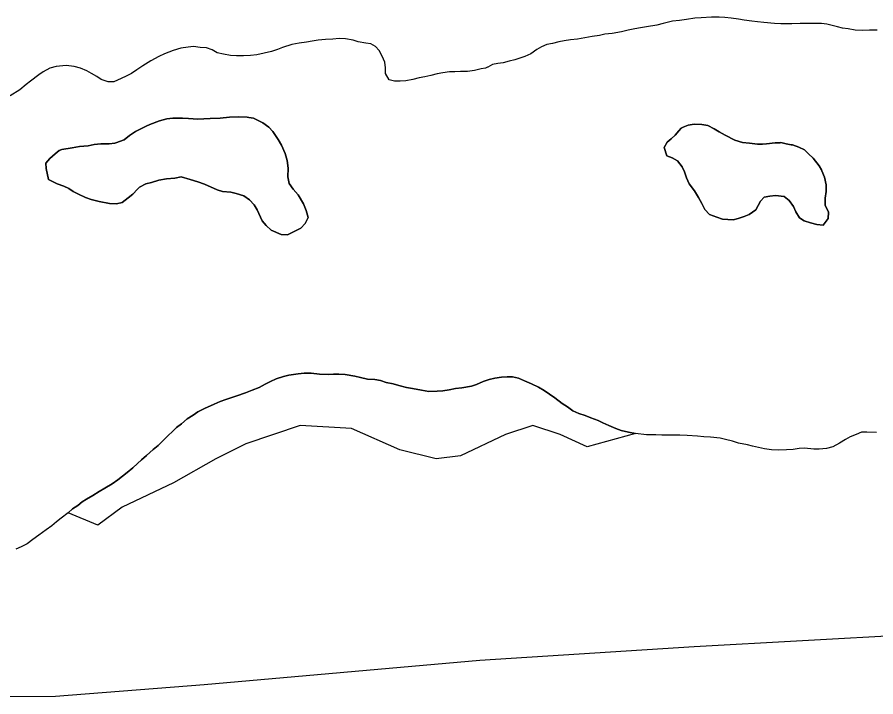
# Model space of a CAD drawing. Extents: x 3219052 to 3256913, y 800770 to 826146.
# Drawn here: x 3225400.1 to 3225888, y 811685.3 to 812071.7 of the extents above; entities that cross this region are included whole.
import ezdxf

# ---------------------------------------------------------------- set-up
doc = ezdxf.new("R2010")
doc.units = 0
for name, color, linetype in [('V-LEVE-TOET', 7, 'Continuous'), ('V-SITE-VEGE', 7, 'Continuous'), ('V-TOPO-SHOR', 7, 'Continuous')]:
    doc.layers.add(name, color=color, linetype=linetype)

msp = doc.modelspace()

# ---------------------------------------------------------------- linework, layer by layer
at = {"layer": 'V-LEVE-TOET'}
msp.add_lwpolyline([(3226379.26, 811709.6), (3226300.63, 811729.4), (3226233.04, 811739.99), (3226175.86, 811741.7), (3226106.6, 811737.68), (3225969.34, 811724), (3225784.71, 811713.76), (3225663.06, 811705.96), (3225506.36, 811692.05), (3225421.83, 811685.37), (3225377.01, 811685.25), (3225288.85, 811695.13), (3225188.83, 811707.8), (3225096.98, 811717.86), (3224985.21, 811728.33), (3224845.17, 811738.28), (3224736, 811753.4), (3224650.29, 811772.1), (3224512.96, 811812.41), (3224384.3, 811851.55)], dxfattribs=at)
at = {"layer": 'V-SITE-VEGE'}
for points in [[(3225888.67, 812064.34), (3225884.39, 812064.2), (3225880.28, 812064.05), (3225876.33, 812064.23), (3225872.22, 812065.08), (3225869.1, 812065.42), (3225866.14, 812066.09), (3225863.18, 812066.92), (3225860.22, 812067.76), (3225857.1, 812068.1), (3225851.84, 812068.13), (3225848.38, 812067.98), (3225844.93, 812067.99), (3225840.32, 812067.85), (3225834.07, 812067.88), (3225830.45, 812068.06), (3225824.37, 812068.58), (3225820.75, 812069.09), (3225817.63, 812069.44), (3225813.19, 812069.95), (3225809.9, 812070.62), (3225805.79, 812071.13), (3225802.17, 812071.48), (3225799.05, 812071.66), (3225794.61, 812071.68), (3225788.68, 812071.21), (3225785.23, 812071.06), (3225780.45, 812070.26), (3225776.5, 812069.79), (3225772.39, 812069.31), (3225767.12, 812068.02), (3225763.5, 812067.21), (3225757.73, 812066.09), (3225754.27, 812065.61), (3225750.98, 812064.97), (3225747.2, 812064.33), (3225743.41, 812063.36), (3225738.14, 812062.4), (3225734.02, 812061.92), (3225731.06, 812061.28), (3225726.78, 812060.64), (3225722.67, 812060), (3225718.55, 812059.2), (3225714.6, 812058.72), (3225710.98, 812058.24), (3225707.85, 812057.6), (3225704.23, 812056.79), (3225701.04, 812056.15), (3225698.08, 812054.79), (3225695.38, 812053.21), (3225691.92, 812050.76), (3225688.62, 812049.3), (3225685.76, 812048.32)], [(3225685.76, 812048.32), (3225682.91, 812047.4), (3225679.67, 812046.59), (3225676.32, 812045.68), (3225673.25, 812045.25), (3225670.17, 812044.72), (3225667.48, 812043.25), (3225667.43, 812043.2), (3225666.13, 812042.71), (3225663.66, 812042.23), (3225660.03, 812041.26), (3225655.92, 812040.78), (3225651.97, 812040.8), (3225648.84, 812040.65), (3225645.71, 812040.5), (3225641.93, 812040.02), (3225638.8, 812039.38), (3225635.18, 812038.57), (3225631.72, 812037.77), (3225628.59, 812037.12), (3225624.97, 812036.32), (3225621.02, 812035.51), (3225617.73, 812035.36), (3225614.44, 812035.38), (3225611.48, 812036.05), (3225609.36, 812039.68), (3225609.37, 812042.8), (3225609.06, 812046.09), (3225607.43, 812049.56), (3225605.8, 812052.69), (3225603.67, 812055), (3225601.04, 812056.49), (3225598.21, 812056.98), (3225593.83, 812057.6), (3225590.97, 812058.58), (3225586.6, 812059.38), (3225583.07, 812059.51), (3225579.39, 812059.13), (3225575.36, 812058.92), (3225571.17, 812058.54), (3225567.65, 812058), (3225564.47, 812057.46), (3225560.28, 812056.92), (3225556.26, 812056.04), (3225550.91, 812054.47), (3225548.07, 812053.26), (3225544.72, 812052.22), (3225540.54, 812051.17), (3225536.35, 812050.29), (3225532.66, 812049.91), (3225528.64, 812049.7), (3225524.78, 812049.66), (3225521.42, 812049.96), (3225517.39, 812050.59), (3225513.85, 812051.39), (3225510.98, 812053.04), (3225507.61, 812054.18), (3225504.09, 812054.48), (3225500.39, 812054.94), (3225497.37, 812054.57), (3225493.19, 812054.03), (3225488.83, 812052.81), (3225483.82, 812050.74), (3225480.65, 812049.36), (3225476.14, 812046.8), (3225471.47, 812044.06), (3225468.14, 812041.68), (3225465.14, 812039.63), (3225462.14, 812038.09), (3225459.3, 812036.72), (3225455.12, 812034.99), (3225451.77, 812034.96), (3225447.89, 812036.26), (3225445.36, 812037.91), (3225442.32, 812039.56), (3225439.79, 812041.21), (3225436.08, 812042.68), (3225432.54, 812043.65), (3225428.01, 812044.28), (3225422.31, 812043.55), (3225418.62, 812042.67), (3225414.96, 812040.61), (3225412.46, 812038.91), (3225407.79, 812035.33), (3225405.3, 812033.3), (3225401.64, 812030.4), (3225396.14, 812026.99)], [(3225751.4, 811835.02), (3225724, 811827.45), (3225708.56, 811834.31), (3225693.12, 811839.46), (3225677.67, 811834.31), (3225651.93, 811822.3), (3225638.21, 811820.58), (3225617.62, 811825.73), (3225590.16, 811837.75), (3225560.99, 811839.46), (3225530.1, 811829.17), (3225512.95, 811820.58), (3225488.92, 811806.85), (3225459.75, 811793.11), (3225446.02, 811782.82), (3225429.09, 811789.9), (3225431.51, 811792.14), (3225434.57, 811794.05), (3225436.99, 811796.13), (3225439.56, 811797.72), (3225443.11, 811799.8), (3225446.65, 811802.03), (3225449.87, 811803.94), (3225454.06, 811806.33), (3225457.29, 811808.57), (3225460.03, 811810.64), (3225462.61, 811812.72), (3225465.83, 811815.44), (3225468.58, 811817.83), (3225470.83, 811819.91), (3225473.58, 811822.47), (3225477.45, 811825.82), (3225480.19, 811828.22), (3225483.09, 811830.94), (3225486, 811833.82), (3225488.42, 811836.06), (3225490.68, 811838.3), (3225493.42, 811840.53), (3225496.8, 811843.25), (3225500.19, 811845.48), (3225502.77, 811847.24), (3225506.63, 811849.15), (3225512.1, 811851.69), (3225515.48, 811853.12), (3225518.7, 811854.23), (3225521.6, 811855.34), (3225524.98, 811856.45), (3225529.81, 811858.04), (3225533.67, 811859.62), (3225537.53, 811861.21), (3225541.07, 811862.96), (3225544.13, 811864.56), (3225547.19, 811865.99), (3225551.37, 811867.42), (3225554.43, 811868.05), (3225559.73, 811868.83), (3225563.11, 811869.29), (3225567.13, 811869.27), (3225571.94, 811868.77), (3225576.76, 811868.58), (3225579.82, 811868.73), (3225582.87, 811868.72), (3225586.56, 811868.54), (3225592.02, 811867.55), (3225595.23, 811866.9), (3225599.24, 811865.92), (3225603.42, 811865.58), (3225606.47, 811865.08), (3225609.84, 811863.94), (3225613.69, 811863.12), (3225617.06, 811862.3), (3225621.39, 811861.15), (3225624.76, 811860.5), (3225629.9, 811859.67), (3225634.07, 811858.85), (3225638.73, 811858.99), (3225641.94, 811859.29), (3225645.64, 811859.76), (3225649.18, 811860.55), (3225652.72, 811861.01), (3225658.18, 811861.95), (3225661.08, 811862.74), (3225664.94, 811864.49), (3225668.32, 811865.76), (3225671.54, 811866.39), (3225675.23, 811867.01), (3225678.45, 811867.16), (3225681.5, 811867.15), (3225684.87, 811866.49), (3225688.4, 811864.86), (3225692.41, 811863.24), (3225696.42, 811861.29), (3225699.62, 811859.51), (3225702.66, 811857.41), (3225705.54, 811855.31), (3225709.71, 811852.08), (3225712.75, 811850.14), (3225715.79, 811847.87), (3225719.32, 811846.41), (3225722.85, 811845.27), (3225726.06, 811843.97)], [(3225726.06, 811843.97), (3225730.23, 811842.35), (3225732.95, 811841.05), (3225736.32, 811839.59), (3225740.33, 811837.8), (3225743.21, 811836.66), (3225747.54, 811835.68), (3225751.4, 811835.02)]]:
    msp.add_lwpolyline(points, dxfattribs=at)
for points in [[(3225417.98, 811979.47), (3225416.65, 811985.58), (3225416.4, 811988.76), (3225418.7, 811991.32), (3225421.64, 811993.88), (3225423.94, 811995.81), (3225425.41, 811996.46), (3225431.33, 811997.37), (3225435.55, 811998.05), (3225440.4, 811998.52), (3225443.78, 811999.19), (3225447.58, 811999.66), (3225452.45, 811999.71), (3225455.61, 811999.95), (3225456.25, 812000.17), (3225460.88, 812001.91), (3225464.02, 812004.48), (3225467.38, 812006.63), (3225473.48, 812009.66), (3225475.58, 812010.73), (3225481.06, 812012.7), (3225485.07, 812013.8), (3225488.66, 812014.26), (3225494.15, 812014.32), (3225497.54, 812014.14), (3225502.83, 812013.77), (3225506.21, 812013.81), (3225509.8, 812014.06), (3225515.51, 812014.33), (3225520.79, 812014.81), (3225526.07, 812015.08), (3225530.73, 812014.91), (3225531.79, 812014.71), (3225534.33, 812014.32), (3225539.64, 812011.62), (3225543.05, 812009.12), (3225545.41, 812006.61), (3225548.41, 812002.2), (3225550.35, 811998.84), (3225552.3, 811994.21), (3225553.61, 811990.2), (3225554.08, 811985.77), (3225553.92, 811980.9), (3225554.6, 811977.1), (3225556.96, 811973.96), (3225559.74, 811970.6), (3225562.75, 811965.56), (3225564.27, 811961.77), (3225565.37, 811957.77), (3225563.72, 811954.37), (3225561.21, 811951.8), (3225553.64, 811947.92), (3225550.04, 811948.09), (3225544.52, 811950.57), (3225541.53, 811953.29), (3225539.39, 811955.8), (3225536.57, 811962.11), (3225534.85, 811965.06), (3225532.07, 811967.78), (3225528.88, 811970.07), (3225524.63, 811971.5), (3225521.45, 811972.1), (3225516.8, 811972.48), (3225513.83, 811973.5), (3225506.6, 811976.81), (3225502.78, 811978.04), (3225498.33, 811979.47), (3225493.24, 811980.9), (3225489.65, 811980.23), (3225485.01, 811979.75), (3225480.57, 811979.07), (3225476.36, 811977.76), (3225473.2, 811976.88), (3225469.62, 811974.94), (3225468.58, 811973.87), (3225465.86, 811971.09), (3225463.13, 811968.95), (3225459.77, 811966.38), (3225456.61, 811965.5), (3225452.59, 811965.67), (3225446.66, 811966.87), (3225442.21, 811968.09), (3225439.02, 811969.12), (3225434.99, 811970.98), (3225432.01, 811972.64), (3225429.45, 811974.3), (3225426.69, 811975.54), (3225422.87, 811976.98)], [(3225769.21, 811992.89), (3225767.75, 811997.66), (3225769.41, 812000.62), (3225771.72, 812002.58), (3225774.03, 812004.55), (3225776.02, 812007), (3225777.34, 812008.48), (3225778.49, 812009.13), (3225781.29, 812010.27), (3225784.75, 812010.75), (3225789.19, 812010.56), (3225792.48, 812010.06), (3225796.09, 812008.23), (3225799.04, 812006.41), (3225802.33, 812004.58), (3225807.91, 812001.76), (3225812.18, 812000.43), (3225816.29, 812000.08), (3225820.73, 811999.56), (3225823.52, 811999.55), (3225825.83, 811999.7), (3225830.77, 812000.17), (3225833.56, 812000.16), (3225834.06, 812000.33), (3225837.01, 811999.65), (3225839.97, 811999.15), (3225840.63, 811999.14), (3225844.24, 811997.81), (3225847.53, 811996.32), (3225849.82, 811994), (3225852.44, 811991.52), (3225855.87, 811987.23), (3225857.18, 811984.92), (3225857.34, 811984.26), (3225858.81, 811980.64), (3225859.77, 811976.35), (3225859.75, 811972.57), (3225859.25, 811968.79), (3225859.23, 811965.01), (3225859.23, 811964.84), (3225861.18, 811960.72), (3225860.84, 811957.27), (3225858.02, 811953.49), (3225854.41, 811953.84), (3225850.96, 811954.68), (3225847.34, 811955.85), (3225844.56, 811957.67), (3225842.6, 811960.97), (3225841.13, 811963.94), (3225838.68, 811967.4), (3225835.89, 811969.72), (3225830.96, 811970.23), (3225827.67, 811969.92), (3225824.54, 811969.28), (3225822.39, 811966.98), (3225819.73, 811962.22), (3225816.1, 811959.45), (3225813.14, 811958.31), (3225809.84, 811957.17), (3225806.88, 811956.52), (3225800.96, 811956.88), (3225797.67, 811958.05), (3225793.57, 811959.55), (3225790.78, 811962.36), (3225789.15, 811965.82), (3225787.19, 811969.12), (3225784.91, 811972.91), (3225781.97, 811976.87), (3225780.34, 811980.33), (3225779.37, 811983.79), (3225777.9, 811986.6), (3225775.28, 811989.9), (3225772.33, 811991.72)]]:
    msp.add_lwpolyline(points, close=True, dxfattribs=at)
at = {"layer": 'V-TOPO-SHOR'}
for points in [[(3225820.75, 812069.09), (3225817.63, 812069.44), (3225813.19, 812069.95), (3225809.9, 812070.62), (3225805.79, 812071.13), (3225802.17, 812071.48), (3225799.05, 812071.66), (3225794.61, 812071.68), (3225788.68, 812071.21), (3225785.23, 812071.06), (3225780.45, 812070.26), (3225776.5, 812069.79), (3225772.39, 812069.31), (3225767.12, 812068.02), (3225763.5, 812067.21), (3225757.73, 812066.09), (3225754.27, 812065.61), (3225750.98, 812064.97), (3225747.2, 812064.33), (3225743.41, 812063.36), (3225738.14, 812062.4), (3225734.02, 812061.92), (3225731.06, 812061.28), (3225726.78, 812060.64), (3225722.67, 812060), (3225718.55, 812059.2), (3225714.6, 812058.72), (3225710.98, 812058.24), (3225707.85, 812057.6), (3225704.23, 812056.79), (3225701.04, 812056.15), (3225698.08, 812054.79), (3225695.38, 812053.21), (3225691.92, 812050.76), (3225688.62, 812049.3), (3225685.76, 812048.32), (3225682.91, 812047.4), (3225679.67, 812046.59), (3225676.32, 812045.68), (3225673.25, 812045.25), (3225670.17, 812044.72), (3225667.48, 812043.25), (3225667.43, 812043.2), (3225666.13, 812042.71), (3225663.66, 812042.23), (3225660.03, 812041.26), (3225655.92, 812040.78), (3225651.97, 812040.8), (3225648.84, 812040.65), (3225645.72, 812040.5), (3225641.93, 812040.02), (3225638.8, 812039.38), (3225635.18, 812038.57), (3225631.72, 812037.77), (3225628.59, 812037.12), (3225624.97, 812036.32), (3225621.02, 812035.51), (3225617.73, 812035.36), (3225614.44, 812035.38), (3225611.48, 812036.05), (3225609.36, 812039.68), (3225609.37, 812042.8), (3225609.06, 812046.09), (3225607.43, 812049.56), (3225605.8, 812052.69), (3225603.67, 812055), (3225601.04, 812056.49), (3225598.21, 812056.98)], [(3225888.67, 812064.34), (3225884.39, 812064.2), (3225880.28, 812064.05), (3225876.33, 812064.23), (3225872.22, 812065.07), (3225869.1, 812065.42), (3225866.14, 812066.09), (3225863.18, 812066.92), (3225860.22, 812067.76), (3225857.1, 812068.1), (3225851.84, 812068.13), (3225848.38, 812067.98), (3225844.93, 812067.99), (3225840.32, 812067.85), (3225834.07, 812067.88), (3225830.45, 812068.06), (3225824.37, 812068.58), (3225820.75, 812069.09)], [(3225598.21, 812056.98), (3225593.83, 812057.6), (3225590.97, 812058.58), (3225586.6, 812059.38), (3225583.07, 812059.51), (3225579.39, 812059.13), (3225575.36, 812058.92), (3225571.17, 812058.54), (3225567.65, 812058), (3225564.47, 812057.46), (3225560.28, 812056.92), (3225556.26, 812056.04), (3225550.91, 812054.47), (3225548.07, 812053.26), (3225544.72, 812052.22), (3225540.54, 812051.17), (3225536.35, 812050.29), (3225532.66, 812049.91), (3225528.64, 812049.7), (3225524.78, 812049.66), (3225521.42, 812049.96), (3225517.39, 812050.59), (3225513.85, 812051.39), (3225510.98, 812053.04), (3225507.61, 812054.18), (3225504.09, 812054.48), (3225500.39, 812054.94), (3225497.37, 812054.57), (3225493.18, 812054.03), (3225488.83, 812052.81), (3225483.82, 812050.74), (3225480.65, 812049.36), (3225476.14, 812046.8), (3225471.47, 812044.06), (3225468.14, 812041.68), (3225465.14, 812039.63), (3225462.14, 812038.09), (3225459.3, 812036.72), (3225455.12, 812034.99), (3225451.77, 812034.96), (3225447.89, 812036.26), (3225445.36, 812037.91), (3225442.32, 812039.56), (3225439.79, 812041.21), (3225436.08, 812042.68), (3225432.54, 812043.65), (3225428.01, 812044.28), (3225422.31, 812043.54), (3225418.62, 812042.67), (3225414.96, 812040.61), (3225412.46, 812038.91), (3225407.79, 812035.33), (3225405.3, 812033.3), (3225401.64, 812030.4), (3225396.14, 812026.99)], [(3225417.98, 811979.47), (3225422.87, 811976.98), (3225426.69, 811975.54), (3225429.45, 811974.3), (3225432.01, 811972.64), (3225434.99, 811970.98), (3225439.02, 811969.12), (3225442.21, 811968.09), (3225446.66, 811966.87), (3225452.59, 811965.67), (3225456.61, 811965.5), (3225459.77, 811966.38), (3225463.13, 811968.95), (3225465.86, 811971.09), (3225468.58, 811973.87), (3225469.62, 811974.94), (3225473.2, 811976.88), (3225476.36, 811977.76), (3225480.57, 811979.07), (3225485.01, 811979.75), (3225489.65, 811980.23), (3225493.24, 811980.9), (3225498.33, 811979.47), (3225502.78, 811978.04), (3225506.6, 811976.81), (3225513.83, 811973.5), (3225516.8, 811972.48), (3225521.45, 811972.1), (3225524.63, 811971.5), (3225528.88, 811970.07), (3225532.07, 811967.78), (3225534.85, 811965.06), (3225536.57, 811962.11), (3225539.39, 811955.8), (3225541.53, 811953.29), (3225544.52, 811950.57), (3225550.04, 811948.09), (3225553.64, 811947.92), (3225561.21, 811951.8), (3225563.72, 811954.37), (3225565.37, 811957.77), (3225564.27, 811961.77), (3225562.75, 811965.56), (3225559.74, 811970.6), (3225556.96, 811973.96), (3225554.6, 811977.1), (3225553.92, 811980.9), (3225554.08, 811985.77), (3225553.61, 811990.2), (3225552.3, 811994.21), (3225550.35, 811998.84), (3225548.41, 812002.2), (3225545.41, 812006.61), (3225543.05, 812009.12), (3225539.64, 812011.62), (3225534.33, 812014.32), (3225531.79, 812014.71), (3225530.73, 812014.91), (3225526.07, 812015.08), (3225520.79, 812014.81), (3225515.51, 812014.33), (3225509.8, 812014.06), (3225506.21, 812013.81), (3225502.83, 812013.77), (3225497.54, 812014.14), (3225494.15, 812014.32), (3225488.66, 812014.26), (3225485.07, 812013.8), (3225481.06, 812012.7), (3225475.58, 812010.73), (3225473.48, 812009.66), (3225467.38, 812006.63), (3225464.02, 812004.48), (3225460.88, 812001.91), (3225456.25, 812000.17), (3225455.61, 811999.95), (3225452.45, 811999.71), (3225447.58, 811999.66), (3225443.78, 811999.19), (3225440.4, 811998.52), (3225435.55, 811998.05), (3225431.33, 811997.37), (3225425.41, 811996.46), (3225423.94, 811995.81), (3225421.64, 811993.88), (3225418.7, 811991.32), (3225416.4, 811988.76), (3225416.65, 811985.58), (3225417.98, 811979.47)], [(3225769.21, 811992.89), (3225772.33, 811991.72), (3225775.28, 811989.9), (3225777.9, 811986.6), (3225779.37, 811983.79), (3225780.34, 811980.33), (3225781.97, 811976.87), (3225784.91, 811972.91), (3225787.19, 811969.12), (3225789.15, 811965.82), (3225790.78, 811962.36), (3225793.57, 811959.55), (3225797.67, 811958.05), (3225800.96, 811956.88), (3225806.88, 811956.52), (3225809.84, 811957.17), (3225813.14, 811958.31), (3225816.1, 811959.45), (3225819.73, 811962.22), (3225822.39, 811966.98), (3225824.54, 811969.28), (3225827.67, 811969.92), (3225830.96, 811970.23), (3225835.89, 811969.72), (3225838.68, 811967.4), (3225841.13, 811963.94), (3225842.6, 811960.97), (3225844.56, 811957.67), (3225847.34, 811955.85), (3225850.96, 811954.68), (3225854.41, 811953.84), (3225858.02, 811953.49), (3225860.84, 811957.27), (3225861.18, 811960.72), (3225859.23, 811964.84), (3225859.23, 811965.01), (3225859.25, 811968.79), (3225859.75, 811972.57), (3225859.77, 811976.35), (3225858.81, 811980.64), (3225857.34, 811984.26), (3225857.18, 811984.92), (3225855.87, 811987.23), (3225852.44, 811991.52), (3225849.82, 811994), (3225847.53, 811996.32), (3225844.24, 811997.81), (3225840.63, 811999.14), (3225839.97, 811999.15), (3225837.01, 811999.65), (3225834.06, 812000.33), (3225833.56, 812000.16), (3225830.77, 812000.17), (3225825.83, 811999.7), (3225823.52, 811999.55), (3225820.73, 811999.56), (3225816.29, 812000.08), (3225812.18, 812000.42), (3225807.91, 812001.76), (3225802.33, 812004.58), (3225799.04, 812006.41), (3225796.09, 812008.23), (3225792.48, 812010.06), (3225789.19, 812010.56), (3225784.75, 812010.75), (3225781.29, 812010.27), (3225778.49, 812009.13), (3225777.34, 812008.48), (3225776.02, 812007), (3225774.03, 812004.55), (3225771.72, 812002.58), (3225769.41, 812000.62), (3225767.75, 811997.66), (3225769.21, 811992.89)], [(3225766.49, 811833.99), (3225762.96, 811834.16), (3225757.66, 811834.19), (3225751.4, 811835.02), (3225747.54, 811835.68), (3225743.21, 811836.66), (3225740.33, 811837.8), (3225736.32, 811839.59), (3225732.95, 811841.05), (3225730.23, 811842.34), (3225726.06, 811843.97), (3225722.85, 811845.27), (3225719.32, 811846.41), (3225715.79, 811847.87), (3225712.75, 811850.14), (3225709.71, 811852.08), (3225705.54, 811855.31), (3225702.66, 811857.41), (3225699.62, 811859.51), (3225696.42, 811861.29), (3225692.41, 811863.24), (3225688.4, 811864.86), (3225684.87, 811866.49), (3225681.5, 811867.15), (3225678.45, 811867.16), (3225675.23, 811867.01), (3225671.54, 811866.39), (3225668.32, 811865.76), (3225664.94, 811864.49), (3225661.08, 811862.74), (3225658.18, 811861.95), (3225652.72, 811861.01), (3225649.18, 811860.55), (3225645.64, 811859.76), (3225641.94, 811859.29), (3225638.73, 811858.99), (3225634.07, 811858.85), (3225629.9, 811859.67), (3225624.76, 811860.5), (3225621.39, 811861.15), (3225617.06, 811862.3), (3225613.69, 811863.12), (3225609.84, 811863.94), (3225606.47, 811865.08), (3225603.42, 811865.58), (3225599.24, 811865.92), (3225595.23, 811866.9), (3225592.02, 811867.55), (3225586.56, 811868.54), (3225582.87, 811868.72), (3225579.82, 811868.73), (3225576.76, 811868.59), (3225571.94, 811868.77), (3225567.13, 811869.27), (3225563.11, 811869.29), (3225559.73, 811868.83), (3225554.43, 811868.05), (3225551.37, 811867.42), (3225547.19, 811865.99), (3225544.13, 811864.56), (3225541.07, 811862.96), (3225537.53, 811861.21), (3225533.67, 811859.62), (3225529.8, 811858.04), (3225524.98, 811856.45), (3225521.6, 811855.34), (3225518.7, 811854.23), (3225515.48, 811853.12), (3225512.1, 811851.69), (3225506.63, 811849.15), (3225502.77, 811847.24), (3225500.19, 811845.48), (3225496.8, 811843.25), (3225493.42, 811840.53), (3225490.68, 811838.3), (3225488.42, 811836.06), (3225486, 811833.82), (3225483.09, 811830.94), (3225480.19, 811828.22), (3225477.45, 811825.83), (3225473.58, 811822.47), (3225470.83, 811819.91), (3225468.58, 811817.83), (3225465.83, 811815.44), (3225462.61, 811812.72), (3225460.03, 811810.64), (3225457.29, 811808.57), (3225454.06, 811806.33), (3225449.87, 811803.94), (3225446.65, 811802.03), (3225443.11, 811799.8), (3225439.56, 811797.72), (3225436.99, 811796.13), (3225434.57, 811794.05), (3225431.51, 811792.14), (3225429.09, 811789.9), (3225425.06, 811786.86), (3225422.48, 811784.79), (3225419.74, 811782.55), (3225416.67, 811780.16), (3225412.48, 811777.12)], [(3225888.44, 811835.52), (3225882.97, 811835.71), (3225879.92, 811835.72), (3225876.86, 811834.45), (3225873.48, 811833.02), (3225870.75, 811831.58), (3225867.36, 811829.51), (3225863.5, 811827.44), (3225859.96, 811826.49), (3225855.78, 811826.03), (3225852.73, 811826.04), (3225847.43, 811826.55), (3225844.38, 811826.4), (3225841, 811825.94), (3225837.14, 811825.63), (3225832.48, 811825.49), (3225828.79, 811825.67), (3225824.77, 811826.17), (3225821.24, 811826.99), (3225817.88, 811827.81), (3225814.99, 811828.62), (3225810.01, 811829.45), (3225806.48, 811830.59), (3225802.63, 811831.57), (3225799.58, 811832.39), (3225793.96, 811832.9), (3225790.27, 811833.08), (3225786.73, 811833.41), (3225780.79, 811833.92), (3225776.62, 811834.1), (3225773.08, 811834.11), (3225769.55, 811833.97), (3225766.49, 811833.99)], [(3225412.48, 811777.12), (3225409.1, 811774.73), (3225405.87, 811772.33), (3225402.33, 811770.58), (3225399.27, 811769.15)]]:
    msp.add_lwpolyline(points, dxfattribs=at)

doc.saveas('drawing.dxf')
